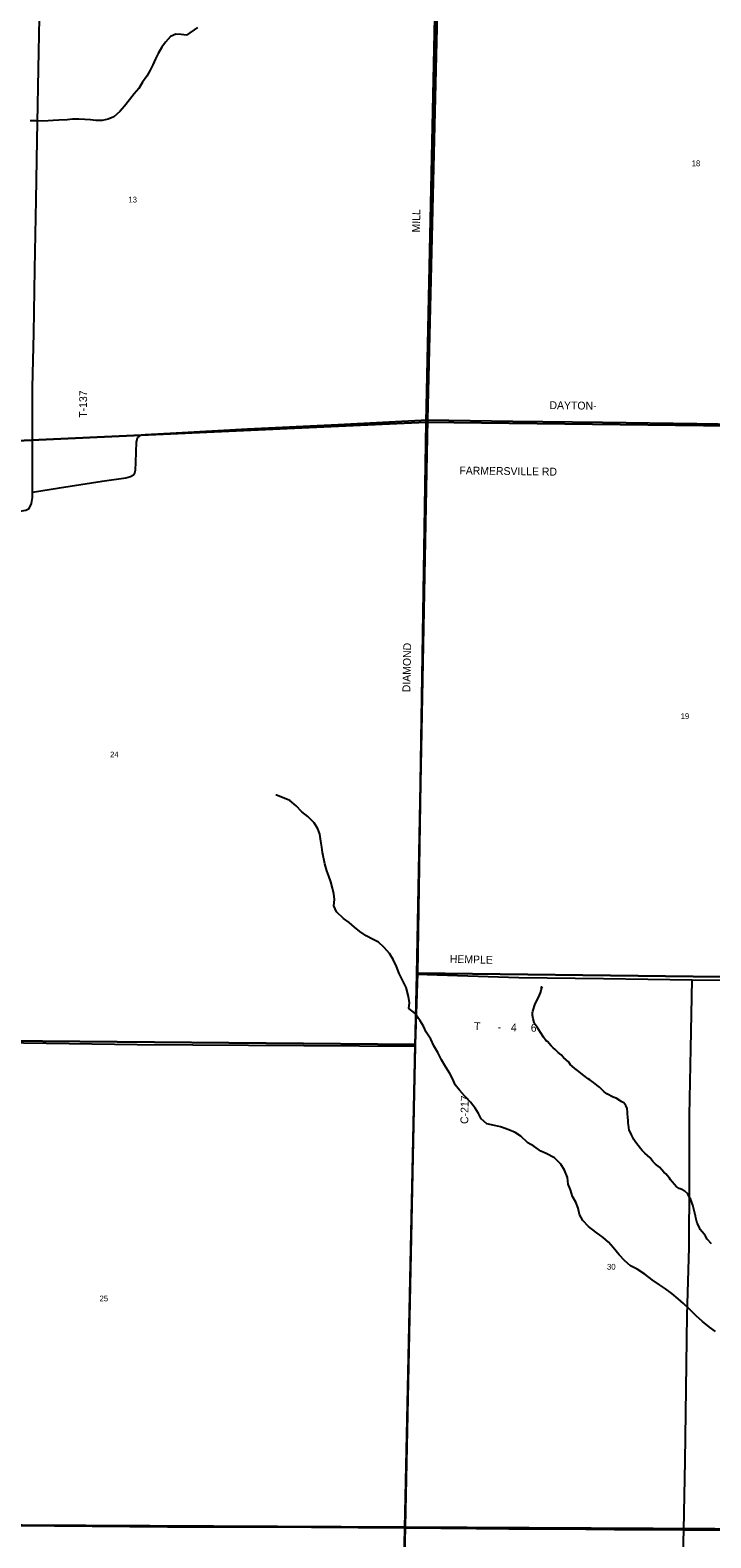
# Model space of a CAD drawing. Extents: x 1312308 to 1684953, y 460642 to 865172.
# Drawn here: x 1439573 to 1446100, y 614530 to 628989 of the extents above; entities that cross this region are included whole.
import ezdxf

# ---------------------------------------------------------------- set-up
doc = ezdxf.new("R2010")
doc.units = 0
for name, color, linetype in [('GM_X_County_Road', 7, 'Continuous'), ('GM_X_County_Road_Text', 7, 'Continuous'), ('GM_X_Minor_River', 7, 'Continuous'), ('GM_X_Section', 7, 'Continuous'), ('GM_X_Section_Text', 7, 'Continuous'), ('GM_X_Township', 7, 'Continuous'), ('GM_X_Township_Road', 7, 'Continuous'), ('GM_X_Township_Road_Text', 7, 'Continuous')]:
    doc.layers.add(name, color=color, linetype=linetype)

msp = doc.modelspace()

# ---------------------------------------------------------------- linework, layer by layer
at = {"layer": 'GM_X_County_Road'}
for points in [[(1443044, 606031), (1443048, 606430), (1443049, 606769), (1443052, 607267), (1443052, 607750), (1443056, 608229), (1443060, 608745), (1443063, 609310), (1443164, 614625), (1443263, 619245), (1443279, 619937), (1443383, 625252), (1443487, 629689)], [(1439596, 624557), (1439855, 624599), (1440264, 624662), (1440490, 624696), (1440534, 624707), (1440565, 624725), (1440577, 624745), (1440584, 624768), (1440586, 624845), (1440591, 625039), (1440602, 625080), (1440634, 625105), (1440679, 625112), (1440974, 625128), (1441657, 625165), (1442526, 625207), (1443383, 625252)], [(1443383, 625252), (1444201, 625240), (1445060, 625229), (1445964, 625215), (1446776, 625204), (1447150, 625196), (1447912, 625185), (1448356, 625175), (1448695, 625175), (1448940, 625168), (1449823, 625154), (1450760, 625149), (1451445, 625141), (1452338, 625136), (1453372, 625116), (1454211, 625100), (1455353, 625088)], [(1435186, 622550), (1435193, 622683), (1435800, 623014), (1436311, 623296), (1436843, 623588), (1437329, 623851), (1437636, 624021), (1437675, 624039), (1437710, 624064), (1437744, 624100), (1437765, 624154), (1437785, 624245), (1437799, 624268), (1437833, 624294), (1437905, 624306), (1438366, 624323), (1438787, 624343), (1439070, 624358), (1439459, 624373), (1439530, 624384), (1439564, 624403), (1439585, 624449), (1439596, 624506), (1439596, 624557)], [(1430821, 619402), (1432234, 619376), (1433411, 619360), (1435102, 619336), (1436570, 619314), (1437546, 619305), (1440600, 619260), (1443263, 619245)], [(1435641, 614671), (1436999, 614661), (1437654, 614657), (1438185, 614653), (1438989, 614650), (1439805, 614646), (1440889, 614637), (1441532, 614636), (1442272, 614631), (1443164, 614625)], [(1443164, 614625), (1443852, 614619), (1444163, 614618), (1444900, 614613), (1445176, 614609), (1445841, 614606), (1446043, 614606), (1446982, 614597), (1447698, 614588), (1448511, 614582)]]:
    msp.add_lwpolyline(points, dxfattribs=at)
at = {"layer": 'GM_X_Minor_River'}
for points in [[(1441073, 628941), (1441021, 628948), (1440971, 628949), (1440918, 628928), (1440871, 628875), (1440834, 628824), (1440801, 628765), (1440775, 628713), (1440750, 628656), (1440723, 628604), (1440692, 628549), (1440651, 628489), (1440615, 628430), (1440570, 628377), (1440527, 628320), (1440477, 628259), (1440434, 628208), (1440375, 628157), (1440322, 628134), (1440262, 628123), (1440204, 628122), (1440152, 628128), (1440096, 628131), (1440040, 628136), (1439980, 628135), (1439927, 628130), (1439849, 628124), (1439795, 628121), (1439745, 628120), (1439689, 628117), (1439628, 628119), (1439572, 628120)], [(1441177, 629013), (1441073, 628941)], [(1442123, 621549), (1442062, 621601), (1441992, 621629), (1441935, 621651), (1441929, 621651)], [(1446143, 616510), (1446088, 616552), (1446019, 616606), (1445958, 616660), (1445894, 616724), (1445837, 616778), (1445786, 616822), (1445727, 616874), (1445664, 616919), (1445607, 616957), (1445536, 617005), (1445467, 617058), (1445392, 617106), (1445330, 617140), (1445275, 617188), (1445219, 617245), (1445164, 617315), (1445119, 617367), (1445066, 617410), (1444997, 617461), (1444925, 617517), (1444872, 617573), (1444841, 617630), (1444829, 617692), (1444806, 617749), (1444772, 617804), (1444753, 617869), (1444731, 617922), (1444724, 617985), (1444698, 618056), (1444662, 618113), (1444599, 618173), (1444522, 618217), (1444470, 618239), (1444401, 618285), (1444346, 618317), (1444279, 618381), (1444222, 618417), (1444164, 618442), (1444082, 618471), (1444024, 618483), (1443953, 618501), (1443898, 618548), (1443871, 618599), (1443840, 618651), (1443796, 618708), (1443739, 618770), (1443690, 618824), (1443649, 618875), (1443627, 618930), (1443596, 618983), (1443558, 619044), (1443517, 619114), (1443483, 619185), (1443443, 619249), (1443414, 619314), (1443370, 619381), (1443343, 619438), (1443314, 619489), (1443260, 619561), (1443203, 619605), (1443209, 619661), (1443202, 619720), (1443178, 619807), (1443140, 619886), (1443110, 619943), (1443087, 620008), (1443055, 620076), (1443017, 620133), (1442966, 620191), (1442913, 620243), (1442856, 620272), (1442794, 620302), (1442735, 620344), (1442682, 620388), (1442631, 620431), (1442578, 620471), (1442511, 620535), (1442486, 620590), (1442490, 620652), (1442484, 620705), (1442473, 620759), (1442457, 620820), (1442436, 620877), (1442419, 620928), (1442399, 620995), (1442376, 621104), (1442369, 621154), (1442361, 621211), (1442352, 621277), (1442332, 621330), (1442297, 621388), (1442234, 621448), (1442179, 621491), (1442123, 621549)], [(1445526, 618162), (1445517, 618176), (1445466, 618220), (1445442, 618246), (1445426, 618265), (1445382, 618320), (1445360, 618351), (1445339, 618394), (1445334, 618412), (1445318, 618441), (1445313, 618465), (1445310, 618491), (1445308, 618511), (1445306, 618526), (1445303, 618568), (1445302, 618592), (1445301, 618610), (1445297, 618647), (1445284, 618675), (1445265, 618702), (1445245, 618712), (1445193, 618746), (1445163, 618756), (1445102, 618788), (1445076, 618807), (1445033, 618852), (1445019, 618861), (1444992, 618885), (1444976, 618896), (1444940, 618923), (1444922, 618933), (1444883, 618963), (1444820, 619012), (1444794, 619031), (1444771, 619052), (1444755, 619066), (1444739, 619093), (1444712, 619114), (1444688, 619136), (1444665, 619161), (1444637, 619186), (1444608, 619213), (1444588, 619229), (1444570, 619248), (1444535, 619289), (1444519, 619300), (1444496, 619330), (1444465, 619375), (1444434, 619429), (1444415, 619453), (1444407, 619473), (1444396, 619506), (1444389, 619544), (1444391, 619564), (1444394, 619580), (1444416, 619652), (1444445, 619706), (1444458, 619734), (1444467, 619758), (1444473, 619778), (1444476, 619796), (1444476, 619814), (1444486, 619800)], [(1446105, 617349), (1446064, 617396), (1446047, 617423), (1446037, 617441), (1445998, 617488), (1445987, 617513), (1445969, 617547), (1445962, 617574), (1445957, 617600), (1445953, 617618), (1445942, 617655), (1445940, 617669), (1445929, 617707), (1445926, 617721), (1445922, 617738), (1445907, 617774), (1445893, 617799), (1445878, 617829), (1445851, 617854), (1445815, 617873), (1445795, 617880), (1445767, 617900), (1445750, 617919), (1445728, 617944), (1445713, 617964), (1445703, 617980), (1445668, 618022), (1445648, 618038), (1445607, 618085), (1445569, 618113), (1445544, 618139), (1445526, 618162)]]:
    msp.add_lwpolyline(points, dxfattribs=at)
at = {"layer": 'GM_X_Section'}
for points in [[(1443491, 630551), (1448813, 630490), (1448684, 625165), (1443370, 625230), (1443469, 629862)], [(1438062, 629925), (1443469, 629862), (1443370, 625230), (1437831, 624976)], [(1437831, 624976), (1443370, 625230), (1443288, 619944), (1443266, 619262), (1437546, 619311)], [(1443370, 625230), (1448684, 625165), (1448574, 619880), (1443288, 619944)], [(1443288, 619944), (1448574, 619880), (1448516, 614605), (1443169, 614631), (1443266, 619262)], [(1437546, 619311), (1443266, 619262), (1443169, 614631), (1437654, 614662)], [(1437654, 614662), (1443169, 614631), (1443044, 609320), (1437890, 609357), (1437782, 609360)], [(1443169, 614631), (1448516, 614605), (1448413, 609264), (1443044, 609320)]]:
    msp.add_lwpolyline(points, close=True, dxfattribs=at)
at = {"layer": 'GM_X_Township'}
for points in [[(1443487, 629689), (1443383, 625252), (1443279, 619937), (1443263, 619245), (1443164, 614625), (1443063, 609310), (1440472, 609335), (1437771, 609361), (1435200, 609380), (1434197, 609393), (1430058, 609438), (1427248, 609465), (1424759, 609498), (1422201, 609520), (1411036, 609618), (1410999, 609618), (1411018, 611981), (1411020, 612269), (1411090, 617033), (1411095, 617624), (1411153, 624951), (1411163, 625648), (1411180, 628296), (1411211, 633565)], [(1459184, 609129), (1453947, 609168), (1453828, 609169), (1452218, 609195), (1445748, 609283), (1443063, 609310), (1443164, 614625), (1443263, 619245), (1443279, 619937), (1443383, 625252), (1443487, 629689)]]:
    msp.add_lwpolyline(points, dxfattribs=at)
at = {"layer": 'GM_X_Township_Road'}
for points in [[(1439596, 624557), (1439596, 624756), (1439595, 625563), (1439607, 626082), (1439618, 626697), (1439629, 627362), (1439640, 627933), (1439656, 628784), (1439668, 629425), (1439678, 629873)], [(1443279, 619937), (1444260, 619905), (1445069, 619895), (1445920, 619883), (1446789, 619872), (1447608, 619860), (1448505, 619849), (1448575, 619848), (1448627, 619847)], [(1445748, 609336), (1445744, 610031), (1445760, 610730), (1445772, 611357), (1445787, 612103), (1445801, 612893), (1445814, 613656), (1445841, 614606), (1445853, 615266), (1445863, 615960), (1445873, 616666), (1445891, 617316), (1445894, 617950), (1445894, 618582), (1445909, 619222), (1445920, 619883)]]:
    msp.add_lwpolyline(points, dxfattribs=at)

# ---------------------------------------------------------------- texts
at = {"layer": 'GM_X_County_Road_Text'}
for s, rotation, p in [('MILL', 88.8762, (1443310, 627048)), ('DAYTON-', 359.2452, (1444552, 625355)), ('FARMERSVILLE RD', 359.2524, (1443688, 624729)), ('DIAMOND', 88.8626, (1443217, 622639)), ('C-217', 88.8984, (1443773, 618499))]:
    msp.add_text(s, height=75, rotation=rotation, dxfattribs=at).set_placement(p)
at = {"layer": 'GM_X_Section_Text'}
for s, p in [('18', (1445916, 627684)), ('13', (1440515, 627336)), ('19', (1445810, 622382)), ('24', (1440339, 622014)), ('30', (1445104, 617102)), ('25', (1440238, 616798))]:
    msp.add_text(s, height=55.3, rotation=0, dxfattribs=at).set_placement(p)
at = {"layer": 'GM_X_Township_Road_Text'}
for s, rotation, p in [('T-137', 89.1679, (1440116, 625271)), ('HEMPLE', 358.6369, (1443596, 620045)), ('T', 357.5908, (1443828, 619401)), ('-', 358.0483, (1444055, 619392)), ('4', 358.8479, (1444182, 619388)), ('6', 359.8567, (1444373, 619384))]:
    msp.add_text(s, height=75, rotation=rotation, dxfattribs=at).set_placement(p)

doc.saveas('drawing.dxf')
